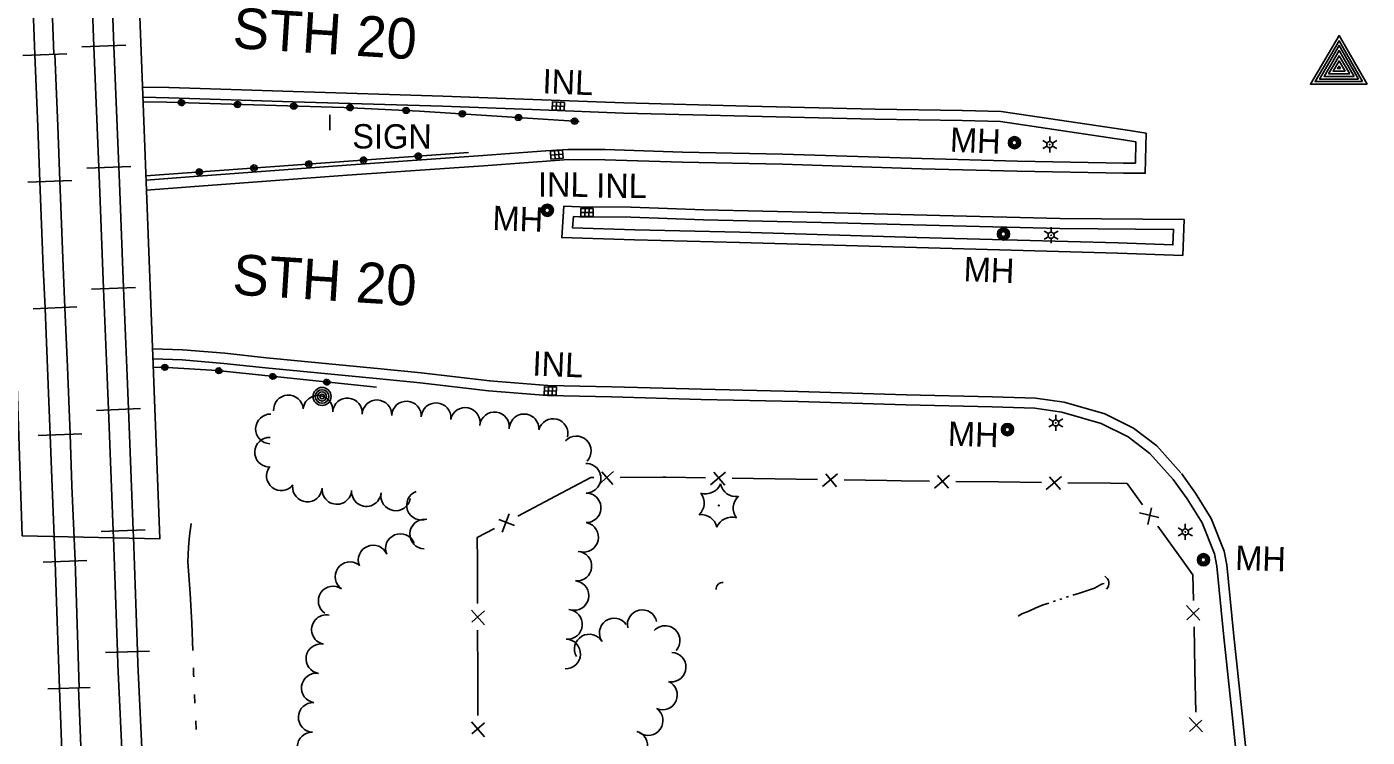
# Model space of a CAD drawing. Extents: x 588843 to 2552415, y 180129 to 269402.
# Drawn here: x 606892.8 to 607223.3, y 183244.8 to 183420 of the extents above; entities that cross this region are included whole.
import ezdxf

# ---------------------------------------------------------------- set-up
doc = ezdxf.new("R2010")
doc.units = 0
for name, color, linetype in [('E_BMGRD_P', 7, 'Continuous'), ('E_DRN', 7, 'Continuous'), ('E_DRN_Text', 7, 'Continuous'), ('E_FEN_P', 7, 'Continuous'), ('E_LAND_TreeLine_P', 7, 'Continuous'), ('E_LAND_Vegetation', 7, 'Continuous'), ('E_LTG', 7, 'Continuous'), ('E_MAP_ContoursInter', 7, 'Continuous'), ('E_MISCPROP', 7, 'Continuous'), ('E_RDWY_C_and_G', 7, 'Continuous'), ('E_RDWY_Text', 7, 'Continuous'), ('E_RR_P', 7, 'Continuous'), ('E_SGN', 7, 'Continuous'), ('E_SGN_Text', 7, 'Continuous'), ('E_UTL_MH', 7, 'Continuous'), ('E_UTL_MH_Text', 7, 'Continuous'), ('E_WAL', 7, 'Continuous'), ('E_WTR_P', 7, 'Continuous'), ('P_MARK', 7, 'Continuous')]:
    doc.layers.add(name, color=color, linetype=linetype)

# ---------------------------------------------------------------- blocks, each defined once
blk = doc.blocks.new('TP')
at = {"layer": 'P_MARK'}
for points in [[(22.7, -13.3), (0, 26), (-23.2, -13.3)], [(19, -11.2), (0, 21.8), (-19.5, -11.2)], [(15.8, -9.1), (0, 18.1), (-15.8, -9.1)], [(12.2, -7), (0, 13.9), (-12.2, -7)], [(8.6, -4.9), (0, 9.7), (-8.5, -4.9)], [(4.9, -2.8), (0, 5.6), (-4.9, -2.8)], [(1.2, -0.7), (0, 1.4), (-1.2, -0.7)]]:
    blk.add_lwpolyline(points, close=True, dxfattribs=at)
blk = doc.blocks.new('INLO_2')
at = {"layer": 'E_DRN'}
for p, q in [((6.6, -13.1), (6.6, 0)), ((13.1, -13.1), (13.1, 0)), ((19.7, -6.6), (0, -6.6))]:
    blk.add_line(p, q, dxfattribs=at)
blk.add_lwpolyline([(0, -13.1), (19.7, -13.1), (19.7, 0), (0, 0)], close=True, dxfattribs=at)
blk = doc.blocks.new('INLT_73')
at = {"layer": 'E_DRN_Text'}
blk.add_text('INL', height=39.37, dxfattribs=at).set_placement((-36.2, -19.7))
blk = doc.blocks.new('INLT_87')
at = {"layer": 'E_DRN_Text'}
blk.add_text('INL', height=39.37, dxfattribs=at).set_placement((-36.2, -19.7))
blk = doc.blocks.new('INLT_89')
at = {"layer": 'E_DRN_Text'}
blk.add_text('INL', height=39.37, dxfattribs=at).set_placement((-36.2, -19.7))
blk = doc.blocks.new('SIGN_2')
at = {"layer": 'E_SGN'}
blk.add_text('SIGN', height=39.37, dxfattribs=at).set_placement((-56.1, -19.7))
blk = doc.blocks.new('LPOL_3')
at = {"layer": 'E_LTG'}
for p, q in [((-13.1, 0), (-4.9, 0)), ((-2.5, 4.3), (-6.6, 11.4)), ((2.5, 4.3), (6.6, 11.4)), ((4.9, 0), (13.1, 0)), ((-6.6, -11.4), (-2.5, -4.3)), ((6.6, -11.4), (2.5, -4.3))]:
    blk.add_line(p, q, dxfattribs=at)
for radius in [4.92, 4.92, 4.92, 0.41]:
    blk.add_circle((0, 0), radius, dxfattribs=at)
blk = doc.blocks.new('MHO_2')
at = {"layer": 'E_UTL_MH'}
for centre, radius in [((0.3, -0.4), 9.84), ((0.3, -0.4), 7.98), ((0.2, -0.5), 6.35), ((0.1, -0.5), 3.97)]:
    blk.add_circle(centre, radius, dxfattribs=at)
blk = doc.blocks.new('MHT_2')
at = {"layer": 'E_UTL_MH_Text'}
blk.add_text('MH', height=39.37, dxfattribs=at).set_placement((-32.2, -19.7))
blk = doc.blocks.new('POLE_2')
at = {"layer": 'E_MISCPROP'}
for radius in [14.6, 11, 7.32, 3.66]:
    blk.add_circle((0, 0), radius, dxfattribs=at)
blk = doc.blocks.new('CULV2_3')
at = {"layer": 'E_DRN'}
blk.add_arc((65, 48), 80.7, 216.8699, 323.1301, dxfattribs=at)
blk = doc.blocks.new('CTRE_3')
at = {"layer": 'E_LAND_Vegetation'}
blk.add_circle((0, 0), 0.733, dxfattribs=at)
for centre, start, end in [((-39.3, 29.4), 280.2067, 5.9716), ((5.9, 49), 220.2113, 305.9762), ((45.4, 19.3), 160.2113, 245.9762), ((-45.4, -19.3), 340.2113, 65.9762), ((39.5, -29.6), 100.2511, 185.9272), ((-5.9, -49), 40.2113, 125.9762)]:
    blk.add_arc(centre, 25.8, start, end, dxfattribs=at)

msp = doc.modelspace()

# ---------------------------------------------------------------- linework, layer by layer
at = {"layer": 'E_BMGRD_P'}
for points in [[(607028.96, 183396.64), (606989.55, 183399.22), (606970.95, 183400.12), (606945.91, 183400.79), (606927.3, 183401.4), (606921.43, 183401.49)], [(606922.14, 183383.21), (606939.14, 183384.46), (607001.65, 183389)], [(606923.96, 183336.1), (606927.37, 183336), (606939.68, 183335.23), (606978.94, 183331.1)]]:
    msp.add_lwpolyline(points, dxfattribs=at)
for centre, major_axis, ratio in [((606930.88, 183401.28), (0.807, -0.033), 0.885701), ((606930.88, 183401.28), (0.406, -0.017), 0.885701), ((606944.73, 183400.83), (0.807, -0.033), 0.885701), ((606944.73, 183400.82), (0.406, -0.017), 0.885701), ((606958.59, 183400.45), (0.808, -0.009), 0.885675), ((606958.59, 183400.45), (0.407, -0.005), 0.885675), ((606972.45, 183400.05), (0.807, -0.021), 0.885621), ((606972.45, 183400.05), (0.407, -0.01), 0.885621), ((606986.3, 183399.38), (0.807, -0.021), 0.885621), ((606986.3, 183399.38), (0.407, -0.01), 0.885621), ((607000.14, 183398.53), (0.806, -0.043), 0.885726), ((607000.14, 183398.53), (0.406, -0.022), 0.885726), ((607013.97, 183397.62), (0.806, -0.043), 0.885726), ((607013.97, 183397.62), (0.406, -0.022), 0.885726), ((607027.81, 183396.72), (0.806, -0.043), 0.885726), ((607027.81, 183396.72), (0.406, -0.022), 0.885726), ((606975.77, 183387.12), (-0.784, -0.084), 0.966027), ((606989.27, 183388.1), (-0.784, -0.084), 0.966027), ((606989.27, 183388.1), (-0.395, -0.042), 0.966027), ((606935.27, 183384.18), (-0.777, -0.134), 0.965736), ((606935.27, 183384.18), (-0.391, -0.067), 0.965736), ((606948.77, 183385.16), (-0.784, -0.084), 0.966027), ((606948.77, 183385.16), (-0.395, -0.042), 0.966027), ((606962.27, 183386.14), (-0.784, -0.084), 0.966027), ((606962.27, 183386.14), (-0.395, -0.042), 0.966027), ((606975.77, 183387.12), (-0.395, -0.042), 0.966027), ((606926.78, 183336.02), (-0.778, 0.053), 0.859965), ((606926.78, 183336.02), (-0.392, 0.026), 0.859965), ((606940.12, 183335.19), (-0.775, 0.082), 0.859687), ((606940.12, 183335.19), (-0.39, 0.041), 0.859687), ((606953.43, 183333.79), (-0.775, 0.082), 0.859687), ((606953.43, 183333.79), (-0.39, 0.041), 0.859687), ((606966.74, 183332.39), (-0.775, 0.082), 0.859687), ((606966.74, 183332.39), (-0.39, 0.041), 0.859687)]:
    msp.add_ellipse(centre, major_axis=major_axis, ratio=ratio, dxfattribs=at)
at = {"layer": 'E_FEN_P'}
for p, q in [((607037.44, 183310.34), (607033.78, 183307.14)), ((607037.29, 183307.15), (607034.52, 183310.27)), ((607065.06, 183310.16), (607061.35, 183307.02)), ((607064.85, 183306.97), (607062.13, 183310.14)), ((607092.66, 183309.76), (607088.94, 183306.62)), ((607092.44, 183306.57), (607089.73, 183309.74)), ((607120.24, 183309.39), (607116.54, 183306.24)), ((607120.04, 183306.19), (607117.31, 183309.36)), ((607147.84, 183309.06), (607144.13, 183305.91)), ((607147.63, 183305.87), (607144.91, 183309.03)), ((607011.7, 183299.9), (607009.94, 183295.36)), ((607171.88, 183299.02), (607167.14, 183300.14)), ((607169.18, 183297.29), (607170.11, 183301.36)), ((607013.04, 183296.99), (607009.14, 183298.47)), ((607002.43, 183276.15), (607005.64, 183272.49)), ((607005.63, 183275.99), (607002.51, 183273.22)), ((607181.99, 183273.68), (607178.71, 183277.28)), ((607178.79, 183273.78), (607181.85, 183276.61)), ((607182.62, 183246.1), (607179.34, 183249.69)), ((607179.42, 183246.19), (607182.48, 183249.02)), ((607002.44, 183248.58), (607005.59, 183244.87)), ((607005.63, 183248.37), (607002.47, 183245.65))]:
    msp.add_line(p, q, dxfattribs=at)
for points in [[(607032.55, 183308.84), (607031.82, 183308.83), (607023.14, 183304.26)], [(607049.61, 183308.9), (607039.07, 183308.87)], [(607060.14, 183308.76), (607050.36, 183308.9), (607049.61, 183308.9)], [(607077.2, 183308.51), (607066.66, 183308.66)], [(607087.73, 183308.35), (607077.2, 183308.51)], [(607104.79, 183308.1), (607094.26, 183308.26)], [(607115.33, 183307.97), (607108.37, 183308.05), (607104.79, 183308.1)], [(607132.38, 183307.77), (607121.85, 183307.89)], [(607142.92, 183307.64), (607132.38, 183307.77)], [(607159.98, 183307.44), (607149.44, 183307.56)], [(607167.82, 183302.14), (607164.05, 183307.39), (607159.98, 183307.44)], [(607023.14, 183304.26), (607013.82, 183299.35)], [(607008.05, 183296.31), (607003.84, 183294.09), (607003.86, 183288.31)], [(607177.77, 183288.28), (607171.62, 183296.84)], [(607003.86, 183288.31), (607003.9, 183277.77)], [(607180.4, 183278.55), (607180.26, 183284.82), (607177.77, 183288.28)], [(607003.92, 183271.25), (607003.96, 183260.71)], [(607180.79, 183261.49), (607180.55, 183272.03)], [(607003.96, 183260.71), (607003.98, 183254.28), (607003.93, 183250.18)], [(607181.03, 183250.96), (607180.79, 183261.49)]]:
    msp.add_lwpolyline(points, dxfattribs=at)
at = {"layer": 'E_LAND_TreeLine_P'}
for centre, start, end in [((606957.26, 183325.52), 4.1547, 184.1547), ((606964.54, 183325.44), 354.448, 174.448), ((606971.81, 183324.78), 355.0218, 175.0218), ((606979.09, 183324.32), 357.8145, 177.8145), ((606986.38, 183324.02), 356.7336, 176.7336), ((606993.67, 183323.61), 356.7336, 176.7336), ((607000.86, 183322.45), 348.3522, 168.3522), ((607008.08, 183321.35), 352.4587, 172.4587), ((606952.82, 183320.83), 87.8145, 267.8145), ((607015.36, 183320.86), 356.6912, 176.6912), ((607022.53, 183319.71), 345.2857, 165.2857), ((606952.6, 183315.09), 87.8145, 267.8145), ((607028.24, 183315.42), 316.4667, 136.4667), ((607030.64, 183308.68), 270.304, 90.304), ((606955.52, 183309.27), 141.7871, 321.7871), ((606961.94, 183306.49), 175.2119, 355.2119), ((606969.21, 183305.9), 175.873, 355.873), ((606976.49, 183305.37), 175.873, 355.873), ((606990.07, 183302.02), 110.6481, 290.6481), ((606983.71, 183304.31), 169.6844, 349.6844), ((607030.68, 183301.38), 270.304, 90.304), ((606990.85, 183294.89), 87.8145, 267.8145), ((607030.05, 183294.12), 256.7735, 76.7735), ((606978.13, 183288.51), 22.7192, 202.7192), ((606984.86, 183291.33), 22.7192, 202.7192), ((607028.39, 183287.01), 264.6347, 84.6347), ((606972.45, 183284.39), 55.2645, 235.2645), ((606968.29, 183278.39), 55.2645, 235.2645), ((607027.66, 183279.75), 257.1014, 77.1014), ((607026.08, 183272.63), 265.2119, 85.2119), ((607044.49, 183272.56), 12.2353, 192.2353), ((606966.62, 183271.33), 78.5045, 258.5045), ((607037.58, 183270.51), 35.1184, 215.1184), ((607050.15, 183268.65), 317.5004, 137.5004), ((607025.62, 183265.35), 267.8145, 87.8145), ((607031.45, 183266.56), 30.2857, 210.2857), ((606965.25, 183264.16), 81.1046, 261.1046), ((607051.64, 183262.09), 267.8145, 87.8145), ((606964.13, 183256.95), 81.1046, 261.1046), ((607049.5, 183255.23), 246.2432, 66.2432), ((606963.37, 183249.7), 87.8145, 267.8145), ((607045.97, 183248.88), 234.7906, 54.7906), ((606963.09, 183242.4), 87.8145, 267.8145), ((607042.18, 183242.71), 254.0329, 74.0329)]:
    msp.add_arc(centre, 3.65, start, end, dxfattribs=at)
at = {"layer": 'E_RDWY_C_and_G'}
for points in [[(606927.8, 183404.99), (606921.29, 183405.12)], [(607039.99, 183401.2), (607017.49, 183402.06), (606995.36, 183402.9), (606958.43, 183404.02), (606927.83, 183404.99)], [(606927.75, 183402.49), (606921.39, 183402.62)], [(607039.89, 183398.7), (607017.39, 183399.56), (606995.28, 183400.4), (606958.35, 183401.52), (606927.75, 183402.49)], [(607123.41, 183399.38), (607101.93, 183399.71), (607070.65, 183400.42), (607039.96, 183401.2)], [(607123.37, 183396.88), (607101.88, 183397.21), (607070.59, 183397.92), (607039.89, 183398.7)], [(607113.39, 183385), (607136.98, 183384.39), (607163.13, 183383.88), (607168.54, 183383.86), (607168.73, 183393.74), (607163.57, 183394.61), (607133.04, 183399.11), (607123.44, 183399.38)], [(607113.45, 183387.5), (607137.04, 183386.89), (607163.16, 183386.38), (607166.09, 183386.37), (607166.19, 183391.63), (607163.18, 183392.14), (607132.82, 183396.61), (607123.37, 183396.88)], [(606932.87, 183382.98), (606971.55, 183385.89), (607005.19, 183388.22), (607020.75, 183389.38), (607026.13, 183389.76), (607035.39, 183389.7)], [(607035.39, 183389.7), (607054.39, 183389.07), (607079.15, 183388.61), (607113.45, 183387.5)], [(606933.06, 183380.49), (606971.73, 183383.4), (607005.37, 183385.73), (607020.93, 183386.89), (607026.21, 183387.26), (607035.38, 183387.2)], [(607035.31, 183387.2), (607054.33, 183386.57), (607079.09, 183386.12), (607113.37, 183385)], [(606922.18, 183382.19), (606932.87, 183382.98)], [(606922.27, 183379.69), (606933.05, 183380.49)], [(607041.69, 183375.52), (607029.12, 183375.62), (607025.21, 183375.77), (607024.65, 183368), (607042.63, 183367.42), (607068.53, 183366.82)], [(607117.85, 183373.48), (607088.77, 183374.22), (607059.65, 183374.85), (607041.77, 183375.52)], [(607041.67, 183373.02), (607029.06, 183373.12), (607027.53, 183373.18), (607027.33, 183370.41), (607042.7, 183369.92), (607068.59, 183369.32)], [(607117.79, 183370.98), (607088.71, 183371.72), (607059.57, 183372.35), (607041.67, 183373.02)], [(607068.51, 183366.82), (607112.16, 183365.54), (607161.81, 183364.21), (607177.76, 183363.61), (607178.1, 183372.5), (607147.54, 183372.73), (607117.85, 183373.48)], [(607068.59, 183369.32), (607112.23, 183368.03), (607161.89, 183366.71), (607175.35, 183366.2), (607175.5, 183370.02), (607147.49, 183370.23), (607117.79, 183370.98)], [(606931.11, 183340.37), (606923.78, 183340.6)], [(607006.93, 183332.69), (606990, 183334.7), (606980.06, 183335.67), (606951.89, 183338.4), (606941.57, 183339.48), (606931.24, 183340.36)], [(606931.03, 183337.87), (606923.88, 183338.1)], [(607006.63, 183330.2), (606989.74, 183332.21), (606979.82, 183333.18), (606951.64, 183335.91), (606941.34, 183336.99), (606931.03, 183337.87)], [(607059.11, 183330.61), (607036.98, 183331.25), (607021.25, 183331.56), (607006.83, 183332.7)], [(607059.04, 183328.11), (607036.92, 183328.76), (607021.13, 183329.07), (607006.63, 183330.2)], [(607130.83, 183328.75), (607109.59, 183329.26), (607082.98, 183330.08), (607059.09, 183330.61)], [(607177.31, 183310.02), (607171.35, 183316.65), (607165.67, 183321.05), (607158.54, 183324.54), (607148.51, 183327.46), (607141.5, 183328.44), (607130.84, 183328.75)], [(607130.77, 183326.25), (607109.52, 183326.77), (607082.92, 183327.59), (607059.04, 183328.11)], [(607175.45, 183308.35), (607169.64, 183314.81), (607164.34, 183318.92), (607157.63, 183322.2), (607147.99, 183325), (607141.29, 183325.94), (607130.77, 183326.25)], [(607190.33, 183270.57), (607188.62, 183287.32), (607187.99, 183290.71), (607184.79, 183298.76), (607180.95, 183305.02), (607177.47, 183309.82)], [(607187.85, 183270.32), (607186.14, 183286.97), (607185.57, 183290.01), (607182.55, 183297.64), (607178.87, 183303.63), (607175.45, 183308.35)], [(607195.92, 183193.14), (607193.9, 183211.65), (607191.99, 183230.55), (607190.15, 183248.77), (607187.85, 183270.32)], [(607198.41, 183193.41), (607196.39, 183211.91), (607194.47, 183230.8), (607192.63, 183249.03), (607190.33, 183270.58)]]:
    msp.add_lwpolyline(points, dxfattribs=at)
at = {"layer": 'E_RR_P'}
for p, q in [((606917.19, 183415.43), (606906.35, 183415.01)), ((606902.62, 183413.36), (606891.81, 183412.94)), ((606918.38, 183385.57), (606907.53, 183385.14)), ((606903.85, 183382.1), (606893.04, 183381.7)), ((606919.56, 183355.7), (606908.72, 183355.28)), ((606905.1, 183350.9), (606894.29, 183350.44)), ((606920.76, 183325.85), (606909.92, 183325.41)), ((606906.36, 183319.61), (606895.54, 183319.21)), ((606921.97, 183295.99), (606911.13, 183295.55)), ((606907.58, 183288.38), (606896.77, 183287.96)), ((606922.98, 183266.06), (606912.13, 183265.7)), ((606908.36, 183257.11), (606897.94, 183256.72))]:
    msp.add_line(p, q, dxfattribs=at)
for points in [[(606893.62, 183444.3), (606894.4, 183421.96), (606894.76, 183413.06)], [(606898.29, 183444.46), (606899.07, 183422.13), (606899.43, 183413.24)], [(606908.02, 183444.98), (606908.85, 183426.32), (606909.3, 183415.12)], [(606912.95, 183445.2), (606913.79, 183426.53), (606914.23, 183415.32)], [(606909.3, 183415.12), (606910.49, 183385.26)], [(606914.23, 183415.32), (606915.42, 183385.46)], [(606894.76, 183413.05), (606895.46, 183395.38), (606895.99, 183381.81)], [(606899.68, 183413.25), (606900.38, 183395.57), (606900.91, 183382)], [(606910.49, 183385.26), (606910.65, 183381.28), (606911.67, 183355.4)], [(606915.42, 183385.45), (606915.58, 183381.48), (606916.61, 183355.59)], [(606895.99, 183381.81), (606896.81, 183360.63), (606897.24, 183350.57)], [(606900.91, 183381.99), (606901.73, 183360.83), (606902.16, 183350.78)], [(606911.67, 183355.39), (606912.54, 183333.7), (606912.87, 183325.54)], [(606916.61, 183355.59), (606917.47, 183333.9), (606917.8, 183325.74)], [(606897.24, 183350.56), (606897.86, 183335.9), (606898.49, 183319.32)], [(606902.16, 183350.77), (606902.78, 183336.09), (606903.41, 183319.5)], [(606912.87, 183325.53), (606914.08, 183295.67)], [(606917.8, 183325.73), (606919.01, 183295.87)], [(606898.49, 183319.32), (606898.97, 183306.57), (606899.71, 183288.08)], [(606903.41, 183319.5), (606903.89, 183306.76), (606904.64, 183288.27)], [(606914.08, 183295.67), (606914.14, 183294.03), (606915.09, 183265.8)], [(606919.01, 183295.87), (606919.08, 183294.22), (606920.02, 183265.97)], [(606899.71, 183288.07), (606899.92, 183282.96), (606900.78, 183256.83)], [(606904.64, 183288.27), (606904.84, 183283.13), (606905.7, 183256.98)], [(606915.09, 183265.8), (606915.19, 183262.68), (606916.44, 183236.68), (606916.47, 183235.95)], [(606920.02, 183265.96), (606920.13, 183262.88), (606921.38, 183236.9), (606921.41, 183236.14)], [(606900.78, 183256.82), (606901.89, 183228.12)], [(606905.52, 183257.01), (606906.64, 183228.3)]]:
    msp.add_lwpolyline(points, dxfattribs=at)
at = {"layer": 'E_SGN'}
msp.add_line((606967.51, 183398.31), (606967.46, 183394.53), dxfattribs=at)
at = {"layer": 'E_WAL'}
msp.add_lwpolyline([(606918.38, 183480.56), (606925.59, 183293.77), (606891.57, 183294.48), (606885.25, 183481.54), (606918.38, 183480.56)], dxfattribs=at)
at = {"layer": 'E_WTR_P'}
for points in [[(606933.68, 183266.23), (606933.47, 183272.91), (606933.07, 183280.24), (606932.49, 183288.06), (606932.63, 183291.67), (606932.83, 183294.49), (606933.24, 183297.5)], [(607158.36, 183282.73), (607157.77, 183282.56), (607155.98, 183281.56), (607155.28, 183281.29), (607152.32, 183280.33), (607150.67, 183279.85)], [(607147.97, 183278.96), (607147.43, 183278.78)], [(607149.59, 183279.51), (607149.05, 183279.33)], [(607144.73, 183277.9), (607143.33, 183277.45), (607141.35, 183276.65), (607139.86, 183275.93), (607138.08, 183275.22), (607137.18, 183274.67)], [(607146.36, 183278.42), (607145.81, 183278.25)], [(606933.9, 183259.71), (606933.87, 183260.31), (606933.82, 183261.89)], [(606934.21, 183253.2), (606934.11, 183255.37)], [(606934.52, 183246.69), (606934.52, 183246.72), (606934.42, 183248.86)]]:
    msp.add_lwpolyline(points, dxfattribs=at)

# ---------------------------------------------------------------- block references
at = {"layer": 'E_DRN'}
for name, p, xscale, yscale, rotation in [('INLO_2', (607025.29, 183399.36), 0.1524003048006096, 0.15240030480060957, 177.80903716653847), ('INLO_2', (607021.86, 183389.36), 0.1524003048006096, 0.15240030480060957, 4.028991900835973), ('INLO_2', (607032.38, 183373.2), 0.1524003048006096, 0.15240030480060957, 179.55077735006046), ('INLO_2', (607023.29, 183329.12), 0.15240030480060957, 0.15240030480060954, 177.605752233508), ('CULV2_3', (607064.5, 183282.98), 0.019092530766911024, 0.01909253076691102, -134.17273142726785), ('CULV2_3', (607158.99, 183281.34), 0.024576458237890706, 0.024576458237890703, 98.434136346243)]:
    msp.add_blockref(name, p, dxfattribs=dict(at, xscale=xscale, yscale=yscale, rotation=rotation))
at = {"layer": 'E_DRN_Text', "xscale": 0.1524003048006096}
for name, p, yscale, rotation in [('INLT_87', (607025.46, 183406.38), 0.1524003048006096, -2.190962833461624), ('INLT_89', (607024.31, 183381.1), 0.15240030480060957, -0.4492226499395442), ('INLT_89', (607038.67, 183380.8), 0.15240030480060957, -0.4492226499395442), ('INLT_73', (607022.98, 183336.8), 0.15240030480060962, -2.3942477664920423)]:
    msp.add_blockref(name, p, dxfattribs=dict(at, yscale=yscale, rotation=rotation))
at = {"layer": 'E_LAND_Vegetation', "xscale": 0.1524003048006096, "yscale": 0.15240030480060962, "rotation": -88.07329007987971}
msp.add_blockref('CTRE_3', (607063.36, 183301.95), dxfattribs=at)
at = {"layer": 'E_LTG', "xscale": 0.1524003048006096, "yscale": 0.15240030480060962, "rotation": -89.93094396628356}
for p in [(607144.99, 183390.95), (607145.31, 183368.6), (607146.47, 183322.32), (607178.41, 183295.44)]:
    msp.add_blockref('LPOL_3', p, dxfattribs=at)
at = {"layer": 'E_MAP_ContoursInter', "xscale": 0.3048006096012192, "yscale": 0.3048006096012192}
msp.add_blockref('TP', (607216.33, 183409.89), dxfattribs=at)
at = {"layer": 'E_MISCPROP', "xscale": 0.1524003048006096, "yscale": 0.15240030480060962, "rotation": -89.93094396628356}
msp.add_blockref('POLE_2', (606965.57, 183328.83), dxfattribs=at)
at = {"layer": 'E_SGN_Text', "xscale": 0.15240030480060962, "yscale": 0.1524003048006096, "rotation": -0.18551892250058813}
msp.add_blockref('SIGN_2', (606981.55, 183392.97), dxfattribs=at)
at = {"layer": 'E_UTL_MH'}
for p, xscale, yscale, rotation in [((607136.23, 183391.48), 0.1524003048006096, 0.15240030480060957, -2.349278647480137), ((607021.06, 183374.81), 0.1524003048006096, 0.15240030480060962, -2.2025981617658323), ((607133.52, 183368.96), 0.1524003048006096, 0.1524003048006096, -2.3373058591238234), ((607134.5, 183320.73), 0.1524003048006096, 0.15240030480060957, -1.7714697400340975), ((607182.84, 183288.64), 0.15240030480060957, 0.15240030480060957, -1.7534048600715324)]:
    msp.add_blockref('MHO_2', p, dxfattribs=dict(at, xscale=xscale, yscale=yscale, rotation=rotation))
at = {"layer": 'E_UTL_MH_Text'}
for p, xscale, yscale, rotation in [((607125.32, 183392), 0.1524003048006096, 0.15240030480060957, -2.349278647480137), ((607012.51, 183372.7), 0.1524003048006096, 0.15240030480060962, -2.2025981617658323), ((607128.69, 183360.07), 0.1524003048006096, 0.1524003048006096, -2.3373058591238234), ((607124.8, 183319.54), 0.1524003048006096, 0.15240030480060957, -1.7714697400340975), ((607195.63, 183288.93), 0.15240030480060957, 0.15240030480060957, -1.7534048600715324)]:
    msp.add_blockref('MHT_2', p, dxfattribs=dict(at, xscale=xscale, yscale=yscale, rotation=rotation))

# ---------------------------------------------------------------- texts
at = {"layer": 'E_RDWY_Text'}
for p in [(606943.35, 183414.78), (606943.35, 183414.78), (606943.29, 183354), (606943.29, 183354)]:
    msp.add_text('STH 20', height=10, rotation=356.3851, dxfattribs=at).set_placement(p)

doc.saveas('drawing.dxf')
